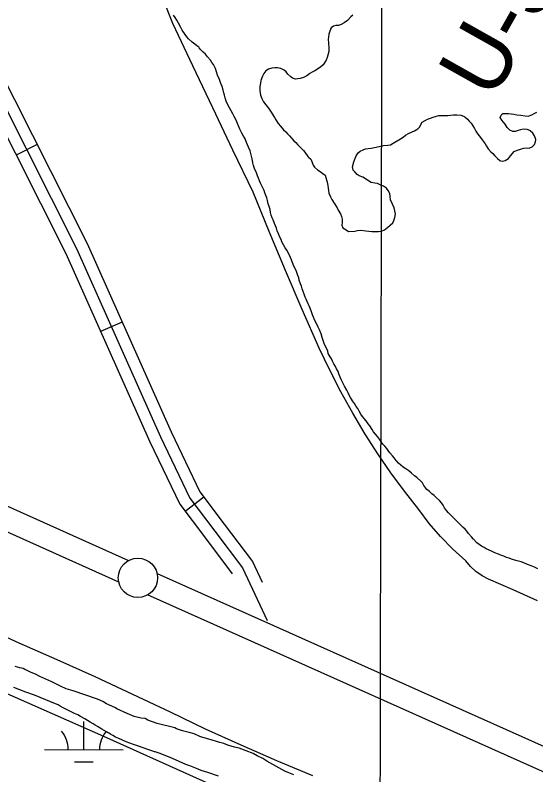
# Model space of a CAD drawing. Extents: x 3180038 to 3217926, y 922069 to 947485.
# Drawn here: x 3202073 to 3202737, y 929731 to 930700 of the extents above; entities that cross this region are included whole.
import ezdxf

# ---------------------------------------------------------------- set-up
doc = ezdxf.new("R2010")
doc.units = 0
for name, color, linetype in [('V-GRID-MAJR', 7, 'Continuous'), ('V-LEVE-TOET', 7, 'Continuous'), ('V-RIVR-RANG-IDEN', 7, 'Continuous'), ('V-ROAD-CNTR', 7, 'Continuous'), ('V-SITE-VEGE', 7, 'Continuous'), ('V-SURV-LINE', 7, 'Continuous'), ('V-TOPO-SHOR', 7, 'Continuous'), ('V-WETL-SWMP', 7, 'Continuous')]:
    doc.layers.add(name, color=color, linetype=linetype)

msp = doc.modelspace()

# ---------------------------------------------------------------- linework, layer by layer
at = {"layer": 'V-GRID-MAJR'}
msp.add_spline([(3202533.62, 927477.54), (3202546.84, 933537.25), (3202560.07, 939600.32), (3202573.29, 945663.45), (3202573.3, 945666.77)], degree=3, dxfattribs=at)
at = {"layer": 'V-LEVE-TOET'}
for points in [[(3202738.91, 929953.21), (3202707.71, 929967.22), (3202676.42, 929981.03), (3202668.07, 929985.23), (3202660.29, 929990.58), (3202653.32, 929996.95), (3202647.33, 930004.14), (3202630.89, 930019.1), (3202615.37, 930035.08), (3202600.86, 930051.98), (3202587.44, 930069.72), (3202569.32, 930092.89), (3202551.9, 930116.6), (3202535.2, 930140.84), (3202519.24, 930165.55), (3202503.44, 930192.39), (3202488.38, 930219.67), (3202474.09, 930247.37), (3202460.58, 930275.43), (3202438.94, 930324.84), (3202417.7, 930374.43), (3202396.85, 930424.17), (3202376.39, 930474.08), (3202350.76, 930527.81), (3202325.18, 930581.57), (3202299.64, 930635.34), (3202274.15, 930689.14), (3202261.72, 930720.8)], [(3202028.57, 929922.12), (3202077.73, 929899.69), (3202126.28, 929878.35), (3202174.63, 929856.53), (3202222.76, 929834.24), (3202270.66, 929811.48), (3202315.48, 929790.15), (3202360.65, 929769.56), (3202406.14, 929749.7), (3202451.94, 929730.58)]]:
    msp.add_lwpolyline(points, dxfattribs=at)
at = {"layer": 'V-ROAD-CNTR'}
for p, q in [((3202101.42, 930534.82), (3202074.63, 930521.32)), ((3202209.56, 930308.71), (3202182.16, 930296.49)), ((3202313.63, 930085.38), (3202289.68, 930067.32))]:
    msp.add_line(p, q, dxfattribs=at)
for points in [[(3200229.38, 931993.59), (3200247.66, 931986.22), (3200312.28, 931970.63), (3200577.09, 931877.21), (3200854.21, 931778.23), (3201185.94, 931661.75), (3201427.91, 931577.71), (3201511.64, 931540.22), (3201572.3, 931501.81), (3201618.6, 931458.63), (3201667.23, 931411.33), (3201704.95, 931348.17), (3201753.27, 931256.07), (3201848.64, 931057.56), (3202002.53, 930731.03), (3202164.91, 930408.84), (3202272, 930168.68), (3202308.64, 930092), (3202339.57, 930050.99), (3202375.6, 930003.27), (3202387.96, 929977.11)], [(3200206.47, 931986.65), (3200243.07, 931971.9), (3200308.02, 931956.23), (3200572.08, 931863.08), (3200849.2, 931764.09), (3201180.99, 931647.59), (3201422.37, 931563.76), (3201504.52, 931526.97), (3201563.09, 931489.89), (3201608.26, 931447.77), (3201655.36, 931401.95), (3201691.85, 931340.84), (3201739.87, 931249.33), (3201835.09, 931051.11), (3201989.04, 930724.46), (3202151.35, 930402.41), (3202258.38, 930162.39), (3202295.76, 930084.18), (3202327.59, 930041.95), (3202362.7, 929995.46), (3202394.41, 929928.32)], [(3200216.84, 931966.3), (3200238.48, 931957.58), (3200303.75, 931941.83), (3200567.06, 931848.94), (3200844.19, 931749.95), (3201176.05, 931633.43), (3201416.84, 931549.8), (3201497.41, 931513.72), (3201553.88, 931477.97), (3201597.91, 931436.91), (3201643.49, 931392.57), (3201678.76, 931333.5), (3201726.46, 931242.6), (3201821.55, 931044.67), (3201975.56, 930717.88), (3202137.8, 930395.98), (3202244.76, 930156.1), (3202282.87, 930076.35), (3202315.62, 930032.92), (3202349.79, 929987.66), (3202349.49, 929988.31)]]:
    msp.add_lwpolyline(points, dxfattribs=at)
at = {"layer": 'V-SITE-VEGE'}
for p, q in [((3202079.09, 929867.67), (3202073.31, 929869.63)), ((3202083.59, 929867), (3202079.09, 929867.67)), ((3202085.51, 929865.7), (3202083.59, 929867)), ((3202088.72, 929864.4), (3202085.51, 929865.7)), ((3202093.86, 929861.8), (3202088.72, 929864.4)), ((3202099, 929859.84), (3202093.86, 929861.8)), ((3202104.77, 929856.6), (3202099, 929859.84)), ((3202120.18, 929850.08), (3202104.77, 929856.6)), ((3202131.09, 929844.24), (3202120.18, 929850.08)), ((3202138.15, 929840.98), (3202131.09, 929844.24)), ((3202147.14, 929838.36), (3202138.15, 929840.98)), ((3202177.97, 929827.91), (3202147.14, 929838.36)), ((3202185.04, 929824.66), (3202177.97, 929827.91)), ((3202189.53, 929822.06), (3202185.04, 929824.66)), ((3202196.58, 929818.81), (3202189.53, 929822.06)), ((3202201.08, 929816.86), (3202196.58, 929818.81)), ((3202203, 929815.56), (3202201.08, 929816.86)), ((3202215.84, 929809.7), (3202203, 929815.56)), ((3202224.83, 929805.79), (3202215.84, 929809.7)), ((3202233.83, 929803.82), (3202224.83, 929805.79)), ((3202238.97, 929803.15), (3202233.83, 929803.82)), ((3202242.18, 929801.2), (3202238.97, 929803.15)), ((3202254.38, 929796.64), (3202242.18, 929801.2)), ((3202276.87, 929791.37), (3202254.38, 929796.64)), ((3202278.8, 929790.08), (3202276.87, 929791.37)), ((3202286.5, 929787.46), (3202278.8, 929790.08)), ((3202294.86, 929785.49), (3202286.5, 929787.46)), ((3202301.28, 929783.53), (3202294.86, 929785.49)), ((3202308.34, 929780.27), (3202301.28, 929783.53)), ((3202312.2, 929778.97), (3202308.34, 929780.27)), ((3202319.91, 929777), (3202312.2, 929778.97)), ((3202334.04, 929772.42), (3202319.91, 929777)), ((3202339.18, 929771.11), (3202334.04, 929772.42)), ((3202344.32, 929769.15), (3202339.18, 929771.11)), ((3202352.67, 929766.53), (3202344.32, 929769.15)), ((3202358.45, 929765.22), (3202352.67, 929766.53)), ((3202376.44, 929758.69), (3202358.45, 929765.22)), ((3202381.56, 929755.45), (3202376.44, 929758.69)), ((3202388.63, 929752.19), (3202381.56, 929755.45)), ((3202393.76, 929748.95), (3202388.63, 929752.19)), ((3202401.46, 929744.41), (3202393.76, 929748.95)), ((3202416.85, 929735.96), (3202401.46, 929744.41)), ((3202421.99, 929734.01), (3202416.85, 929735.96)), ((3202428.41, 929731.4), (3202421.99, 929734.01))]:
    msp.add_line(p, q, dxfattribs=at)
at = {"layer": 'V-SURV-LINE'}
for points in [[(3200707.42, 930683.42), (3202217.61, 930004.43)], [(3202205.31, 929977.07), (3200695.12, 930656.05)], [(3202254.03, 929988.1), (3203980.68, 929215.65)], [(3203968.43, 929188.26), (3202241.79, 929960.71)]]:
    msp.add_lwpolyline(points, dxfattribs=at)
msp.add_circle((3202229.68, 929982.56), 25, dxfattribs=at)
at = {"layer": 'V-TOPO-SHOR'}
for points in [[(3202382.21, 930495.16), (3202380.22, 930500.01), (3202378.82, 930503.24), (3202377.04, 930508.08), (3202376.05, 930511.71), (3202376.25, 930511.91), (3202375.27, 930516.75), (3202374.48, 930520.18), (3202373.49, 930523.61), (3202372.5, 930526.84), (3202370.51, 930531.68), (3202369.31, 930534.71), (3202367.92, 930537.74), (3202366.13, 930542.18), (3202364.34, 930545.81), (3202361.94, 930549.65), (3202359.34, 930554.5), (3202355.77, 930563.99), (3202353.97, 930567.82), (3202352.38, 930570.86), (3202350.38, 930574.29), (3202348.38, 930577.92), (3202346.39, 930581.76), (3202343.59, 930586.41), (3202342, 930590.45), (3202340.61, 930594.69), (3202339.83, 930597.71), (3202339.24, 930600.94), (3202338.45, 930604.36), (3202336.86, 930608.8), (3202335.27, 930612.64), (3202333.48, 930617.68), (3202331.09, 930623.54), (3202329.91, 930627.78), (3202328.32, 930632.01), (3202325.93, 930637.06), (3202323.92, 930639.49), (3202322.13, 930642.72), (3202318.32, 930646.97), (3202315.72, 930650.01), (3202312.71, 930652.84), (3202309.91, 930655.88), (3202307.5, 930658.31), (3202307.1, 930658.92), (3202304.9, 930660.74), (3202302.29, 930662.77), (3202298.67, 930665.41), (3202294.27, 930669.66), (3202291.86, 930672.09), (3202289.86, 930675.32), (3202286.06, 930680.98), (3202284.47, 930684.21), (3202281.47, 930689.67), (3202279.28, 930693.5), (3202277.08, 930696.74), (3202275.08, 930699.97)], [(3202503.31, 930700.01), (3202500.89, 930697.81), (3202496.63, 930692.99), (3202492.38, 930689.99), (3202488.55, 930688.2), (3202485.32, 930686.81), (3202481.89, 930686.83), (3202478.67, 930686.04), (3202476.04, 930683.83), (3202474.2, 930679.41), (3202472.97, 930675.59), (3202472.13, 930668.75), (3202472.51, 930664.51), (3202473.08, 930657.66), (3202472.86, 930653.63), (3202471.83, 930648.8), (3202470.8, 930645.79), (3202469.38, 930642.37), (3202465.72, 930636.75), (3202462.48, 930633.75), (3202455, 930628.75), (3202451.57, 930627.15), (3202448.74, 930625.35), (3202444.9, 930622.76), (3202440.66, 930620.36), (3202436.22, 930618.97), (3202430.38, 930618.2), (3202426.76, 930619.42), (3202424.35, 930621.25), (3202420.74, 930624.69), (3202418.34, 930627.53), (3202415.93, 930629.95), (3202411.71, 930631.99), (3202407.69, 930632.82), (3202404.26, 930632.83), (3202400.43, 930632.45), (3202396, 930631.27), (3202392.56, 930629.07), (3202389.93, 930625.66), (3202388.5, 930622.24), (3202386.45, 930616.81), (3202385.63, 930613.39), (3202385, 930608.96), (3202384.78, 930603.93), (3202385.96, 930597.88), (3202387.34, 930593.84), (3202389.74, 930589.6), (3202392.74, 930585.76), (3202396.14, 930581.31), (3202398.74, 930577.47), (3202403.54, 930569.59), (3202405.33, 930566.55), (3202408.53, 930561.91), (3202411.34, 930558.47), (3202415.34, 930553.81), (3202417.95, 930551.18), (3202420.15, 930548.75), (3202422.75, 930546.12)], [(3202621.31, 930571.89), (3202624.33, 930572.08), (3202627.96, 930572.47), (3202631.78, 930572.65), (3202636.02, 930572.83), (3202641.66, 930572.4), (3202646.07, 930570.15), (3202649.48, 930567.52), (3202651.89, 930564.89), (3202654.09, 930562.06), (3202656.49, 930558.62), (3202658.29, 930555.59), (3202660.08, 930551.95), (3202662.68, 930548.31), (3202666.08, 930544.07), (3202668.29, 930541.03), (3202672.09, 930535.98), (3202673.88, 930532.95), (3202676.08, 930529.51), (3202679.29, 930525.87), (3202681.69, 930523.44), (3202684.29, 930520.61), (3202687.9, 930517.16), (3202690.71, 930514.53), (3202691.51, 930514.12), (3202694.53, 930513.91), (3202697.56, 930514.5), (3202701.6, 930517.3), (3202704.44, 930520.71), (3202709.1, 930525.92), (3202712.13, 930527.31), (3202718.18, 930529.7), (3202721.41, 930530.29), (3202724.64, 930530.67), (3202728.26, 930530.45), (3202731.89, 930531.84), (3202734.93, 930534.85), (3202736.16, 930538.27), (3202736.78, 930541.29), (3202734.99, 930545.93), (3202732.79, 930549.57), (3202729.58, 930552.61), (3202729.18, 930553.01), (3202725.76, 930554.24), (3202720.73, 930554.67), (3202717.1, 930553.88), (3202714.27, 930552.68), (3202710.24, 930551.7), (3202707.22, 930551.71), (3202703.6, 930553.34), (3202700.19, 930556.58), (3202697.39, 930561.03), (3202695.39, 930563.46), (3202693.19, 930565.88), (3202691.4, 930569.32), (3202692.42, 930572.54), (3202694.65, 930574.74), (3202698.67, 930574.72), (3202701.9, 930574.5), (3202705.32, 930574.08), (3202708.54, 930573.66), (3202712.36, 930572.84), (3202717.39, 930572.21), (3202722.83, 930571.58), (3202726.66, 930571.35), (3202731.5, 930572.94), (3202734.53, 930574.54), (3202737.96, 930576.33)], [(3202422.75, 930546.12), (3202425.96, 930542.68), (3202428.36, 930539.85), (3202430.77, 930537.42), (3202433.17, 930535.19), (3202437.58, 930530.53), (3202440.59, 930527.5), (3202442.39, 930525.07), (3202446.19, 930519.61), (3202446.99, 930519), (3202449.79, 930516.17), (3202451.39, 930513.14), (3202452.78, 930508.7), (3202454.78, 930506.07), (3202458.59, 930502.83), (3202462, 930500.39), (3202465.21, 930498.16), (3202468.02, 930495.73), (3202470.8, 930486.85), (3202471.58, 930482.62), (3202472.17, 930479.19), (3202472.35, 930476.17), (3202472.94, 930472.94), (3202474.93, 930468.1), (3202476.73, 930464.87), (3202479.52, 930460.02), (3202483.32, 930454.15), (3202484.92, 930451.13), (3202487.71, 930446.68), (3202489.11, 930443.05), (3202489.9, 930440.02), (3202489.87, 930435.59), (3202489.65, 930432.16), (3202490.84, 930428.94), (3202494.86, 930426.09), (3202497.87, 930424.27), (3202506.13, 930424.43), (3202509.56, 930425.21), (3202513.79, 930426), (3202520.24, 930424.96), (3202523.66, 930424.34), (3202527.48, 930423.91), (3202532.52, 930424.09), (3202536.14, 930424.07), (3202540.17, 930424.45), (3202543.61, 930426.25), (3202548.26, 930429.65), (3202551.09, 930432.05), (3202554.33, 930435.26), (3202555.76, 930438.27), (3202556.78, 930442.1), (3202557.81, 930446.52), (3202556.24, 930454.39), (3202554.05, 930458.83), (3202551.66, 930464.68), (3202551.08, 930468.71), (3202550.7, 930472.54), (3202548.7, 930476.58), (3202546.5, 930479.41), (3202542.48, 930481.85), (3202539.07, 930483.28), (3202535.05, 930485.11), (3202531.42, 930485.53), (3202527, 930486.77), (3202522.18, 930489.41), (3202516.35, 930493.26), (3202511.73, 930495.1), (3202508.92, 930496.93), (3202505.91, 930499.97), (3202503.91, 930502.39), (3202503.13, 930506.63), (3202504.57, 930512.87), (3202507.63, 930520.51), (3202510.27, 930524.32), (3202512.7, 930526.32), (3202516.53, 930528.32), (3202519.76, 930529.31), (3202527.02, 930530.28), (3202533.07, 930531.65), (3202538.72, 930532.83), (3202542.55, 930533.62), (3202548.19, 930534.2), (3202551.42, 930534.78), (3202555.05, 930536.58), (3202564.35, 930542.37), (3202567.58, 930544.57), (3202570.62, 930546.97), (3202575.46, 930549.57), (3202581.93, 930552.56), (3202586.37, 930555.15), (3202588.8, 930557.56), (3202590.03, 930560.57), (3202591.85, 930563.38), (3202595.49, 930565.78), (3202598.72, 930567.18), (3202602.35, 930568.57), (3202605.78, 930569.96), (3202610.22, 930571.35), (3202610.22, 930571.35), (3202613.25, 930571.93), (3202621.31, 930571.89)], [(3202556.02, 930135.51), (3202554.22, 930137.93), (3202550.81, 930141.98), (3202548.61, 930144.81), (3202546.61, 930147.44), (3202544.21, 930150.27), (3202541.81, 930153.1), (3202539.61, 930156.14), (3202537.41, 930159.37), (3202535.01, 930162.81), (3202532.2, 930165.84), (3202530, 930168.88), (3202528, 930171.71), (3202525.21, 930176.15), (3202523.21, 930178.98), (3202520.41, 930182.62), (3202517.8, 930185.66), (3202516, 930188.08), (3202513.8, 930191.12), (3202511.6, 930194.96), (3202509.81, 930198.39), (3202507.81, 930201.02), (3202505.41, 930204.86), (3202503.01, 930208.3), (3202500.41, 930212.34), (3202498.82, 930215.57), (3202497.42, 930218.4), (3202495.83, 930221.63), (3202493.03, 930226.88), (3202490.64, 930231.32), (3202488.65, 930235.36), (3202487.45, 930238.19), (3202485.66, 930242.63), (3202484.67, 930245.66), (3202482.87, 930249.09), (3202481.28, 930251.92), (3202479.48, 930255.35), (3202477.49, 930258.79), (3202476.09, 930261.82), (3202474.49, 930264.44), (3202472.1, 930268.69), (3202471.71, 930271.71), (3202469.72, 930275.55), (3202467.52, 930280.19), (3202466.13, 930283.82), (3202464.55, 930289.07), (3202463.16, 930293.71), (3202461.17, 930298.76), (3202459.38, 930302.19), (3202456.78, 930307.44), (3202454.79, 930311.28), (3202453.4, 930314.91), (3202452.2, 930317.74), (3202451.02, 930321.57), (3202449.03, 930326.41), (3202447.63, 930329.24), (3202446.44, 930332.07), (3202444.05, 930337.72), (3202442.65, 930340.55), (3202441.26, 930344.18), (3202440.27, 930347.41), (3202439.08, 930351.04), (3202437.89, 930354.47), (3202436.9, 930357.5), (3202435.31, 930362.14), (3202434.52, 930365.17), (3202433.53, 930368.19), (3202431.74, 930373.04), (3202430.15, 930376.87), (3202427.95, 930380.91), (3202425.17, 930387.78), (3202423.98, 930391), (3202422.58, 930394.03), (3202419.19, 930400.3), (3202417.19, 930403.33), (3202414.99, 930406.96), (3202413.2, 930410.8), (3202412, 930413.83), (3202410.41, 930417.06), (3202408.62, 930421.3), (3202407.23, 930425.13), (3202406.24, 930428.16), (3202404.84, 930431.19), (3202403.65, 930434.22), (3202401.86, 930438.86), (3202400.67, 930441.69), (3202399.48, 930445.12), (3202398.68, 930448.14), (3202398.1, 930451.97), (3202396.71, 930456.01), (3202395.72, 930459.44), (3202394.93, 930463.47), (3202393.95, 930466.9), (3202392.75, 930470.13), (3202391.56, 930473.36), (3202390.57, 930476.39), (3202388.98, 930479.82), (3202385.98, 930485.67), (3202384.59, 930488.7), (3202383.4, 930492.13), (3202382.21, 930495.16)], [(3200183.23, 929967.97), (3200703.44, 930454.39), (3201044.61, 930305.76), (3201308.09, 930160.51), (3201743.85, 929974.72), (3201868.83, 929920.67), (3202189.73, 929778.8), (3202557.93, 929613.28), (3202645.76, 929572.75), (3202667.58, 929564.96)], [(3202739.01, 929994.16), (3202734.99, 929996), (3202730.57, 929998.03), (3202726.15, 929999.67), (3202721.32, 930001.51), (3202718.1, 930002.73), (3202714.48, 930003.76), (3202711.06, 930004.78), (3202705.83, 930006.42), (3202702.82, 930007.44), (3202699.2, 930008.67), (3202695.78, 930010.1), (3202692.77, 930011.12), (3202689.15, 930012.75), (3202684.52, 930014.59), (3202680.91, 930016.02), (3202676.28, 930018.05), (3202673.47, 930019.68), (3202670.66, 930021.1), (3202667.44, 930022.93), (3202664.43, 930024.96), (3202661.62, 930026.99), (3202657.01, 930031.85), (3202654.61, 930034.68), (3202651.01, 930039.13), (3202648.61, 930042.17), (3202646.4, 930044.39), (3202644, 930046.82), (3202640.99, 930049.66), (3202637.98, 930052.7), (3202635.58, 930055.13), (3202631.77, 930059.17), (3202627.96, 930063.02), (3202625.36, 930065.45), (3202622.75, 930068.29), (3202620.35, 930071.72), (3202618.36, 930075.16), (3202616.36, 930077.99), (3202613.76, 930081.02), (3202610.15, 930084.47), (3202606.94, 930087.3), (3202604.33, 930089.53), (3202602.53, 930091.15), (3202601.12, 930092.57), (3202597.91, 930095.2), (3202594.11, 930100.06), (3202592.11, 930103.49), (3202589.91, 930105.92), (3202584.9, 930110.58), (3202582.09, 930112.61), (3202578.28, 930116.05), (3202574.87, 930118.89), (3202570.85, 930121.33), (3202567.44, 930123.76), (3202564.63, 930126.19), (3202561.62, 930128.63), (3202558.82, 930132.27), (3202556.02, 930135.51)]]:
    msp.add_lwpolyline(points, dxfattribs=at)
at = {"layer": 'V-WETL-SWMP'}
for p, q in [((3202160.77, 929763.44), (3202160.85, 929799.44)), ((3202110.77, 929763.55), (3202210.77, 929763.32)), ((3202148.74, 929748.03), (3202172.74, 929747.98))]:
    msp.add_line(p, q, dxfattribs=at)
msp.add_lwpolyline([(3202332.37, 929729.81), (3202318.8, 929734.41), (3202310.14, 929737.1), (3202304.11, 929739.39), (3202295.82, 929742.83), (3202290.55, 929744.75), (3202273.6, 929752.01), (3202258.15, 929758.5), (3202251.75, 929760.8), (3202250.99, 929760.81), (3202247.22, 929761.96), (3202242.32, 929763.49), (3202230.26, 929767.71), (3202223.86, 929770.01), (3202214.82, 929773.45), (3202205.4, 929777.65), (3202201.26, 929779.56), (3202197.49, 929781.46), (3202194.86, 929783.37), (3202189.59, 929786.04), (3202183.57, 929789.46), (3202178.3, 929792.89), (3202175.29, 929794.79), (3202172.66, 929796.31), (3202168.89, 929798.6), (3202162.12, 929802.79), (3202156.47, 929805.83), (3202153.08, 929807.74), (3202148.94, 929809.65), (3202134.63, 929816.89), (3202130.49, 929818.8), (3202127.86, 929820.7), (3202122.58, 929822.62), (3202112.42, 929827.2), (3202105.26, 929829.88), (3202097.72, 929832.94), (3202086.79, 929836.77), (3202071.72, 929842.51)], dxfattribs=at)
for centre, start, end in [((3202105.53, 929764.04), 359.09901, 40.64267), ((3202216.01, 929763.79), 140.11417, 180.64267)]:
    msp.add_arc(centre, 35.25, start, end, dxfattribs=at)

# ---------------------------------------------------------------- texts
at = {"layer": 'V-RIVR-RANG-IDEN'}
msp.add_text('U-30', height=83, rotation=60.65677, dxfattribs=at).set_placement((3202681.52, 930589.42))

doc.saveas('drawing.dxf')
